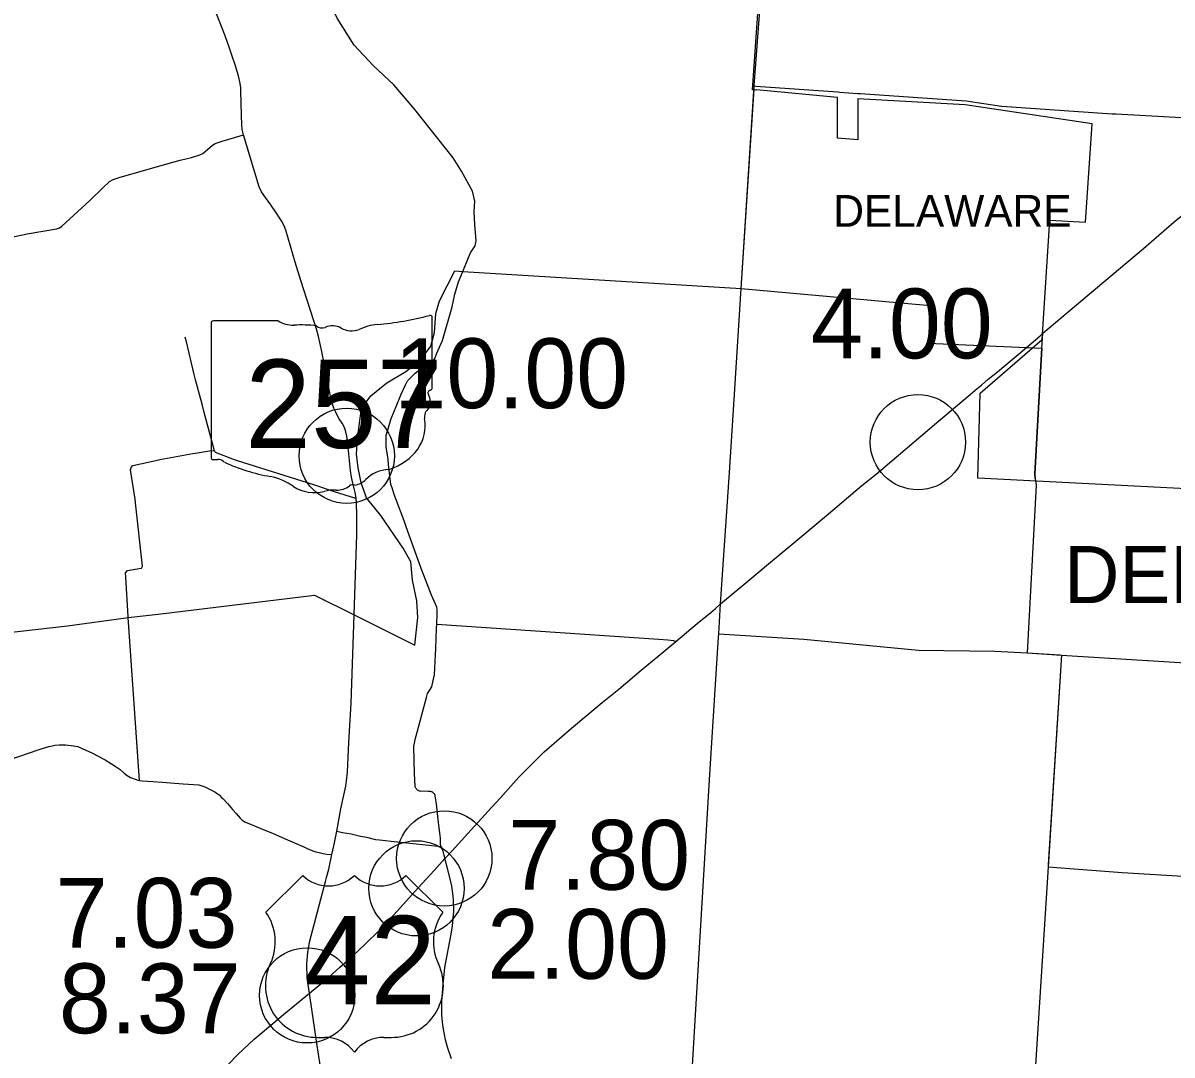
# Model space of a CAD drawing. Extents: x 1729596 to 1934326, y 644115 to 911751.
# Drawn here: x 1781604 to 1799698, y 815428 to 831686 of the extents above; entities that cross this region are included whole.
import ezdxf

# ---------------------------------------------------------------- set-up
doc = ezdxf.new("R2010")
doc.units = 0
for name, color, linetype in [('Default', 7, 'Continuous'), ('GM_X_City_Street', 7, 'Continuous'), ('GM_X_Corporation', 7, 'Continuous'), ('GM_X_Corporation_Text', 7, 'Continuous'), ('GM_X_County_Road', 7, 'Continuous'), ('GM_X_State_Route', 7, 'Continuous'), ('GM_X_State_Shield', 7, 'Continuous'), ('GM_X_Township', 7, 'Continuous'), ('GM_X_Township_Road', 7, 'Continuous'), ('GM_X_Township_Text', 7, 'Continuous'), ('GM_X_US_Route', 7, 'Continuous'), ('GM_X_US_Shield', 7, 'Continuous')]:
    doc.layers.add(name, color=color, linetype=linetype)

msp = doc.modelspace()

# ---------------------------------------------------------------- linework, layer by layer
at = {"layer": 'Default'}
for centre in [(1795696, 825083), (1786702, 824868), (1788238, 818525), (1787800, 818054), (1786079, 816368), (1786079, 816368)]:
    msp.add_circle(centre, 750, dxfattribs=at)
at = {"layer": 'GM_X_City_Street'}
for points in [[(1793120, 830695), (1793232, 832236), (1793303, 833333), (1793351, 834085)], [(1794436, 830599), (1794466, 830597), (1794751, 830577)], [(1797010, 830375), (1797016, 830374), (1798754, 830257), (1798814, 830253), (1801541, 830101)], [(1797542, 824510), (1797538, 824584), (1797648, 826566), (1797666, 826798)]]:
    msp.add_lwpolyline(points, dxfattribs=at)
at = {"layer": 'GM_X_Corporation'}
msp.add_lwpolyline([(1805265, 824074), (1796641, 824518), (1796676, 825855), (1797651, 826702), (1797775, 828578), (1798334, 828546), (1798442, 830097), (1796442, 830397), (1794748, 830490), (1794748, 829844), (1794432, 829873), (1794432, 830514), (1793153, 830634), (1793153, 830626), (1793093, 830632), (1793335, 834100)], dxfattribs=at)
at = {"layer": 'GM_X_County_Road'}
for points in [[(1792915, 827504), (1793116, 830642)], [(1793116, 830642), (1793120, 830695)], [(1793120, 830695), (1793142, 830690), (1794436, 830599)], [(1794751, 830577), (1794787, 830575), (1796457, 830461), (1797010, 830375)], [(1781072, 828241), (1781672, 828363), (1782129, 828441), (1782181, 828458), (1782216, 828486), (1782656, 828889), (1782857, 829086), (1782966, 829190), (1783022, 829221), (1783116, 829251), (1783761, 829437), (1784081, 829523), (1784256, 829568), (1784391, 829611), (1784435, 829632), (1784475, 829661), (1784511, 829694), (1784590, 829760), (1784631, 829786), (1784675, 829805), (1784739, 829825), (1785075, 829924)], [(1792590, 822534), (1792728, 824607), (1792805, 825753), (1792915, 827502), (1792915, 827504)], [(1792558, 822011), (1792562, 822063), (1792590, 822534)], [(1791713, 807764), (1791713, 807764), (1791727, 808049), (1791747, 808435), (1791981, 812422), (1791996, 812680), (1792152, 815352), (1792421, 819851), (1792558, 822011)], [(1781402, 820082), (1781691, 820183), (1781861, 820241), (1782011, 820288), (1782042, 820296), (1782107, 820308), (1782172, 820313), (1782226, 820314), (1782272, 820313), (1782317, 820310), (1782363, 820305), (1782467, 820289), (1782536, 820259), (1782689, 820187), (1782899, 820076), (1782997, 820018), (1783056, 819981), (1783133, 819925), (1783197, 819870), (1783245, 819831), (1783272, 819816), (1783299, 819801), (1783327, 819788), (1783356, 819777), (1783385, 819767), (1783414, 819758), (1783439, 819754), (1783481, 819748), (1783650, 819735), (1783803, 819726), (1783988, 819713), (1784127, 819703), (1784372, 819682), (1784405, 819673), (1784469, 819651), (1784531, 819623), (1784574, 819600), (1784624, 819574), (1784647, 819559), (1784692, 819525), (1784732, 819486), (1784749, 819467), (1784825, 819388), (1784904, 819298), (1784959, 819231), (1785026, 819159), (1785050, 819133), (1785064, 819122), (1785094, 819104), (1785110, 819097), (1785248, 819040), (1785388, 818983), (1785533, 818924), (1785732, 818836), (1785914, 818757), (1786015, 818713), (1786091, 818676), (1786184, 818639), (1786216, 818628), (1786266, 818617), (1786329, 818603), (1786391, 818595), (1786468, 818586)], [(1786546, 818956), (1786635, 818936), (1786770, 818912), (1786920, 818877), (1787011, 818860), (1787156, 818825), (1787219, 818816), (1787498, 818787), (1787499, 818787)], [(1787499, 818787), (1788188, 818712), (1788200, 818681), (1788215, 818640), (1788230, 818576), (1788246, 818524)]]:
    msp.add_lwpolyline(points, dxfattribs=at)
at = {"layer": 'GM_X_State_Route'}
for points in [[(1785512, 828810), (1785504, 828821), (1785420, 828937), (1785361, 829025), (1785323, 829103), (1785237, 829384), (1785075, 829924), (1785057, 830010), (1785050, 830079), (1785047, 830234), (1785036, 830617), (1785033, 830668), (1785019, 830761), (1784998, 830853), (1784946, 831027), (1784900, 831165), (1784850, 831306), (1784785, 831484), (1784615, 831925)], [(1786687, 819666), (1786699, 819749), (1786713, 819884), (1786736, 820353), (1786769, 820971), (1786817, 822362), (1786859, 823630), (1786863, 823932), (1786858, 824119), (1786848, 824207), (1786835, 824290), (1786796, 824437), (1786775, 824531), (1786760, 824638), (1786736, 824900), (1786705, 825179), (1786684, 825266), (1786661, 825325), (1786630, 825381), (1786584, 825450), (1786562, 825489), (1786529, 825557), (1786500, 825620), (1786459, 825751), (1786384, 826129), (1786309, 826513), (1786256, 826749), (1786229, 826847), (1785980, 827630), (1785889, 827919), (1785741, 828423), (1785715, 828492), (1785677, 828567), (1785565, 828736), (1785512, 828810)], [(1786502, 818744), (1786546, 818956), (1786609, 819304), (1786669, 819567), (1786687, 819663), (1786687, 819666)], [(1786385, 818223), (1786418, 818357), (1786468, 818586), (1786499, 818725), (1786502, 818744)], [(1788344, 817330), (1788369, 817465), (1788384, 817635), (1788386, 817682), (1788383, 817868), (1788379, 817929), (1788358, 818089), (1788333, 818205), (1788285, 818386), (1788246, 818524)], [(1786113, 816405), (1786081, 816641), (1786075, 816867), (1786090, 817045), (1786116, 817206), (1786370, 818161), (1786385, 818223)], [(1788352, 815370), (1788288, 815554), (1788258, 815665), (1788224, 815834), (1788209, 815948), (1788201, 816063), (1788201, 816122), (1788200, 816272), (1788218, 816541), (1788249, 816808), (1788344, 817330)], [(1787846, 803622), (1787700, 804624), (1787601, 805437), (1787484, 806491), (1787451, 806800), (1787357, 807594), (1787289, 808159), (1787220, 808700), (1787174, 809078), (1787137, 809350), (1786980, 810466), (1786873, 811238), (1786667, 812717), (1786361, 814768), (1786233, 815611), (1786113, 816405)]]:
    msp.add_lwpolyline(points, dxfattribs=at)
at = {"layer": 'GM_X_State_Shield'}
for p, q in [((1784567, 826956), (1784567, 824843)), ((1784567, 826956), (1784567, 824843)), ((1785621, 826993), (1784602, 826993)), ((1785621, 826993), (1784602, 826993)), ((1788048, 825939), (1788048, 827045)), ((1788048, 825939), (1788048, 827045)), ((1788047, 825940), (1788048, 825939)), ((1788047, 825940), (1788048, 825939))]:
    msp.add_line(p, q, dxfattribs=at)
for centre, major_axis, start_param, end_param in [((1784607, 826961), (40.3, 0), 1.712693, 3.28349), ((1784607, 826961), (40.3, 0), 1.712693, 3.28349), ((1785864, 827238), (391, 0), 4.042523, 4.731795), ((1785864, 827238), (391, 0), 4.042523, 4.731795), ((1785993, 825806), (1404, 0), 1.404758, 1.657858), ((1785993, 825806), (1404, 0), 1.404758, 1.657858), ((1786312, 826972), (113, 0), 3.836095, 5.185415), ((1786312, 826972), (113, 0), 3.836095, 5.185415), ((1786478, 826727), (235, 0), 0.950623, 2.079405), ((1786478, 826727), (235, 0), 0.950623, 2.079405), ((1787279, 826347), (743, 0), 1.699011, 2.107814), ((1787279, 826347), (743, 0), 1.699011, 2.107814), ((1786808, 829874), (3691, 0), 4.814394, 5.042369), ((1786808, 829874), (3691, 0), 4.814394, 5.042369), ((1788009, 827050), (38.7, 0), 6.141152, 7.989035), ((1788009, 827050), (38.7, 0), 6.141152, 7.989035), ((1786780, 827062), (282, 0), 4.081561, 5.145723), ((1786780, 827062), (282, 0), 4.081561, 5.145723), ((1788039, 825858), (60, 0), 1.883978, 3.671073), ((1788039, 825858), (60, 0), 1.883978, 3.671073), ((1787657, 825719), (360, 0), 5.934695, 6.695948), ((1787657, 825719), (360, 0), 5.934695, 6.695948), ((1788006, 825935), (41.5, 0), 5.05454, 6.418171), ((1788006, 825935), (41.5, 0), 5.05454, 6.418171), ((1788187, 825477), (262, 0), 2.387724, 3.262537), ((1788187, 825477), (262, 0), 2.387724, 3.262537), ((1787015, 825336), (923, 0), 5.101752, 6.440018), ((1787015, 825336), (923, 0), 5.101752, 6.440018), ((1784608, 824838), (40.7, 0), 3.00124, 4.508301), ((1784608, 824838), (40.7, 0), 3.00124, 4.508301), ((1784614, 825055), (310, 0), 4.665946, 4.897461), ((1784614, 825055), (310, 0), 4.665946, 4.897461), ((1784677, 824721), (112, 0), 0.519207, 1.627899), ((1784677, 824721), (112, 0), 0.519207, 1.627899), ((1786091, 826620), (2665, 0), 4.195997, 4.488961), ((1786091, 826620), (2665, 0), 4.195997, 4.488961), ((1787404, 824250), (506, 0), 1.647645, 2.488434), ((1787404, 824250), (506, 0), 1.647645, 2.488434), ((1785296, 823894), (834, 0), 0.823519, 1.323587), ((1785296, 823894), (834, 0), 0.823519, 1.323587), ((1786198, 824711), (529, 0), 4.026481, 4.996735), ((1786198, 824711), (529, 0), 4.026481, 4.996735), ((1786542, 824552), (282, 0), 4.691044, 5.507374), ((1786542, 824552), (282, 0), 4.691044, 5.507374), ((1786797, 824348), (79.4, 0), 1.147584, 2.315152), ((1786797, 824348), (79.4, 0), 1.147584, 2.315152), ((1786763, 824638), (298, 0), 4.937069, 5.64225), ((1786763, 824638), (298, 0), 4.937069, 5.64225), ((1786504, 823980), (435, 0), 1.495662, 1.94098), ((1786504, 823980), (435, 0), 1.495662, 1.94098)]:
    msp.add_ellipse(centre, major_axis=major_axis, ratio=0.8, start_param=start_param, end_param=end_param, dxfattribs=at)
at = {"layer": 'GM_X_Township'}
for points in [[(1792915, 827502), (1793120, 830695), (1793232, 832236), (1793303, 833333), (1793352, 834099), (1793647, 838152), (1793839, 840685)], [(1779756, 821898), (1782305, 822188), (1783225, 822317), (1783260, 822320), (1783730, 822371), (1786192, 822674), (1786817, 822362), (1787772, 821886), (1787820, 822322), (1787807, 822581), (1787740, 822908), (1787709, 823197), (1787588, 823413), (1787237, 823925), (1787015, 824208), (1786931, 824440), (1786884, 824679), (1786853, 824895), (1786873, 825147), (1786934, 825612), (1787079, 825811), (1787332, 826016), (1787635, 826195), (1787864, 826374), (1788025, 826596), (1788083, 826812), (1788106, 827111), (1788160, 827310), (1788402, 827781), (1788529, 827772), (1792915, 827502), (1795894, 827235), (1795858, 826641), (1797406, 826576), (1797648, 826566), (1797538, 824584), (1797542, 824510), (1797556, 824405), (1797555, 824304), (1797417, 821763), (1797959, 821729), (1797746, 818394), (1797534, 815021)], [(1797959, 821729), (1805087, 821285), (1806012, 821223), (1808814, 821113), (1810371, 821059), (1811439, 820998), (1811977, 820984), (1816437, 820719), (1817422, 820661), (1819403, 820562)]]:
    msp.add_lwpolyline(points, dxfattribs=at)
at = {"layer": 'GM_X_Township_Road'}
for points in [[(1788621, 827994), (1788650, 828063), (1788726, 828178), (1788739, 828252), (1788721, 828512), (1788707, 828711), (1788718, 828879), (1788680, 829037), (1788510, 829354), (1788376, 829562), (1787776, 830325), (1787442, 830711), (1787118, 831016), (1786817, 831334), (1786550, 831763), (1786230, 832458), (1785968, 832975), (1785767, 833439), (1785710, 833597), (1785701, 833646), (1785722, 834226), (1785735, 834569), (1785736, 834651), (1785723, 834708)], [(1788120, 822216), (1788120, 822216), (1788126, 822374), (1788128, 822441), (1788118, 822483), (1788077, 822580), (1788038, 822675), (1787922, 822970), (1787889, 823052), (1787640, 823748), (1787607, 823843), (1787475, 824188), (1787448, 824260), (1787416, 824361), (1787398, 824415), (1787361, 824729), (1787352, 824812), (1787337, 824916), (1787324, 825006), (1787323, 825112), (1787322, 825191), (1787368, 825343), (1787398, 825442), (1787537, 825784), (1787560, 825841), (1787628, 825984), (1787658, 826050), (1787734, 826123), (1787781, 826168), (1787903, 826268), (1787957, 826313), (1788002, 826340), (1788083, 826391), (1788119, 826483), (1788184, 826628), (1788209, 826684), (1788361, 827216), (1788405, 827412), (1788461, 827606), (1788529, 827772), (1788621, 827994)], [(1784618, 824946), (1784452, 825573), (1784431, 825658), (1784320, 826065), (1784297, 826149), (1784176, 826663), (1784159, 826737)], [(1783259, 822338), (1783221, 822958), (1783217, 823026), (1783247, 823062), (1783403, 823087), (1783468, 823098), (1783486, 823128), (1783376, 824125), (1783369, 824183), (1783314, 824549), (1783299, 824645), (1783309, 824683), (1783335, 824717), (1783697, 824794), (1783760, 824807), (1784280, 824902), (1784353, 824916), (1784510, 824941), (1784574, 824952), (1784618, 824946), (1784632, 824924), (1784929, 824812), (1784979, 824793), (1786179, 824415), (1786504, 824307), (1786757, 824225), (1786806, 824209), (1786824, 824206), (1786848, 824207)], [(1797542, 824510), (1797556, 824405), (1797555, 824304), (1797417, 821763)], [(1783439, 819754), (1783260, 822320), (1783259, 822338)], [(1788188, 818712), (1788180, 818740), (1788177, 818778), (1788179, 818842), (1788175, 818887), (1788149, 819089), (1788131, 819232), (1788115, 819387), (1788096, 819509), (1788093, 819519), (1788088, 819530), (1788082, 819541), (1788074, 819550), (1788065, 819559), (1788056, 819566), (1788045, 819572), (1788034, 819576), (1788022, 819579), (1787982, 819582), (1787863, 819584), (1787850, 819586), (1787838, 819590), (1787827, 819596), (1787817, 819603), (1787807, 819611), (1787799, 819620), (1787791, 819631), (1787786, 819642), (1787781, 819654), (1787778, 819666), (1787768, 819865), (1787757, 820287), (1787767, 820339), (1787779, 820400), (1787861, 820706), (1787888, 820806), (1787956, 821060), (1787974, 821125), (1788006, 821169), (1788040, 821227), (1788064, 821330), (1788084, 821417), (1788101, 821734), (1788106, 821833), (1788117, 822149), (1788120, 822216)], [(1788120, 822216), (1791616, 821980), (1791759, 821967), (1791848, 821957), (1791884, 821945)], [(1792562, 822063), (1793900, 821979), (1795708, 821807), (1796906, 821790), (1797417, 821763)], [(1797417, 821763), (1797934, 821731)], [(1797959, 821729), (1797748, 818428)], [(1797934, 821731), (1797959, 821729), (1805080, 821285)], [(1797748, 818428), (1797746, 818394), (1798913, 818302), (1802044, 818116), (1802541, 818082), (1802940, 818062), (1804889, 817941), (1805812, 817899)]]:
    msp.add_lwpolyline(points, dxfattribs=at)
at = {"layer": 'GM_X_US_Route'}
for points in [[(1797621, 826760), (1797666, 826798), (1798064, 827135), (1798491, 827497), (1799248, 828136), (1799732, 828551), (1800024, 828792), (1800425, 829142)], [(1796695, 825983), (1796802, 826075), (1796947, 826193), (1797406, 826576), (1797621, 826760)], [(1792508, 822464), (1792590, 822534), (1793050, 822917), (1793314, 823141), (1793805, 823550), (1794289, 823956), (1794815, 824398), (1795038, 824581), (1795987, 825387), (1796517, 825835), (1796631, 825927), (1796695, 825983)], [(1784670, 815110), (1784992, 815444), (1785243, 815676), (1785368, 815784), (1785705, 816066), (1786113, 816405), (1786413, 816648), (1786595, 816812), (1786790, 816985), (1786998, 817182), (1787210, 817389), (1787502, 817701), (1787826, 818063), (1788077, 818333), (1788246, 818524), (1788360, 818647), (1788609, 818917), (1788930, 819268), (1789118, 819475), (1789413, 819805), (1789572, 819966), (1789812, 820205), (1790241, 820577), (1790726, 820980), (1790989, 821194), (1791340, 821489), (1791695, 821786), (1791884, 821945), (1792222, 822228), (1792434, 822401), (1792508, 822464)]]:
    msp.add_lwpolyline(points, dxfattribs=at)
at = {"layer": 'GM_X_US_Shield'}
for p, q in [((1786010, 818258), (1785430, 817678)), ((1786010, 818258), (1785430, 817678)), ((1788214, 817678), (1787634, 818258)), ((1788214, 817678), (1787634, 818258)), ((1786242, 815706), (1786358, 815706)), ((1786242, 815706), (1786358, 815706)), ((1787286, 815706), (1787402, 815706)), ((1787286, 815706), (1787402, 815706))]:
    msp.add_line(p, q, dxfattribs=at)
for centre, radius, start, end in [((1786416, 818672), 580, 225.573, 314.427), ((1786416, 818672), 580, 225.573, 314.427), ((1787228, 818672), 580, 225.573, 314.427), ((1787228, 818672), 580, 225.573, 314.427), ((1784765, 817212), 812, 334.5471, 35.0009), ((1784765, 817212), 812, 334.5471, 35.0009), ((1788879, 817212), 812, 144.9991, 205.4529), ((1788879, 817212), 812, 144.9991, 205.4529), ((1786233, 816518), 812, 154.8319, 270.6383), ((1786233, 816518), 812, 154.8319, 270.6383), ((1787411, 816518), 812, 269.3617, 25.1681), ((1787411, 816518), 812, 269.3617, 25.1681), ((1786358, 815126), 580, 36.8699, 90), ((1786358, 815126), 580, 36.8699, 90), ((1787286, 815126), 580, 90, 143.1301), ((1787286, 815126), 580, 90, 143.1301)]:
    msp.add_arc(centre, radius, start, end, dxfattribs=at)

# ---------------------------------------------------------------- texts
at = {"layer": 'Default'}
for s, p in [('4.00', (1794012, 826403)), ('10.00', (1787452, 825618)), ('7.80', (1789247, 818032)), ('7.03', (1782118, 817118)), ('2.00', (1788913, 816629)), ('8.37', (1782169, 815771))]:
    msp.add_text(s, height=1100, dxfattribs=at).set_placement(p)
at = {"layer": 'GM_X_Corporation_Text'}
msp.add_text('DELAWARE', height=500, rotation=0, dxfattribs=at).set_placement((1794364, 828476))
at = {"layer": 'GM_X_State_Shield'}
msp.add_text('257', height=1392.2, dxfattribs=at).set_placement((1785103, 824992))
msp.add_text('257', height=1392.2, dxfattribs=at).set_placement((1785103, 824992))
at = {"layer": 'GM_X_Township_Text'}
msp.add_text('DELAWARE', height=900, rotation=0, dxfattribs=at).set_placement((1798000, 822547))
at = {"layer": 'GM_X_US_Shield'}
msp.add_text('42', height=1392.2, dxfattribs=at).set_placement((1786038, 816228))
msp.add_text('42', height=1392.2, dxfattribs=at).set_placement((1786038, 816228))

doc.saveas('drawing.dxf')
